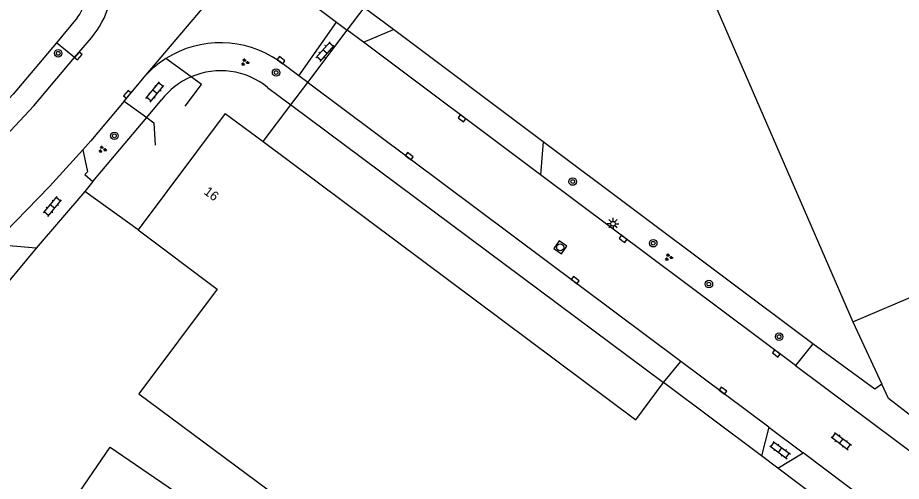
# Model space of a CAD drawing. Extents: x 136000 to 141014, y 402000 to 403500.
# Drawn here: x 139175.2 to 139269.8, y 402129.1 to 402178.7 of the extents above; entities that cross this region are included whole.
import ezdxf

# ---------------------------------------------------------------- set-up
doc = ezdxf.new("R2010")
doc.units = 0
for name, color, linetype in [('gg-afsc-erfafscheiding', 7, 'Continuous'), ('gg-afsc-hekwerk', 7, 'Continuous'), ('gg-anno-huisnummerreeks BGT', 7, 'Continuous'), ('gg-bbg-gedigitaliseerde bebouwing', 7, 'Continuous'), ('gg-bbg-hoofdgebouw', 7, 'Continuous'), ('gg-knt-verharding', 7, 'Continuous'), ('gg-knt-verharding nz', 7, 'Continuous'), ('gt-grn-groengrens', 7, 'Continuous'), ('gt-grn-vlakafsluiter', 7, 'Continuous'), ('gt-grn-weggrens', 7, 'Continuous'), ('gt-symb-boom', 7, 'Continuous'), ('gt-symb-groenvak', 7, 'Continuous'), ('gt-symb-klinker verharding', 7, 'Continuous'), ('gt-symb-kolk', 7, 'Continuous'), ('gt-symb-lichtmast', 7, 'Continuous'), ('gt-symb-rioolschacht', 7, 'Continuous')]:
    doc.layers.add(name, color=color, linetype=linetype)

# ---------------------------------------------------------------- blocks, each defined once
blk = doc.blocks.new('gt0-KOLK')
at = {"layer": 'gt-symb-kolk'}
blk.add_lwpolyline([(0, 0), (0.375, 0), (0.375, 0.4), (-0.375, 0.4), (-0.375, 0), (0, 0)], dxfattribs=at)
blk = doc.blocks.new('gt0-KL1')
at = {"layer": 'gt-symb-klinker verharding'}
for p, q in [((-1.15, 0.3), (1.15, 0.3)), ((-1, -0.3), (-1, 0.3)), ((-0.5, 0.3), (-0.5, 0.45)), ((0, -0.3), (0, 0.3)), ((0.5, 0.3), (0.5, 0.45)), ((1, -0.3), (1, 0.3)), ((-1.15, -0.3), (1.15, -0.3)), ((-0.5, -0.45), (-0.5, -0.3)), ((0.5, -0.45), (0.5, -0.3))]:
    blk.add_line(p, q, dxfattribs=at)
blk = doc.blocks.new('gt0-GRVAK')
at = {"layer": 'gt-symb-groenvak'}
for p, q in [((-0.11, 0.189), (-0.228, 0.24)), ((-0.182, 0.153), (0.088, 0.153)), ((-0.091, 0.211), (-0.156, 0.322)), ((-0.047, 0.214), (-0.047, 0.393)), ((-0.004, 0.211), (0.061, 0.322)), ((0.015, 0.189), (0.133, 0.24)), ((0.262, -0.052), (0.197, 0.059)), ((0.305, -0.049), (0.305, 0.13)), ((0.349, -0.052), (0.414, 0.059)), ((-0.245, -0.228), (-0.363, -0.177)), ((-0.318, -0.264), (-0.047, -0.264)), ((-0.226, -0.206), (-0.291, -0.095)), ((-0.183, -0.203), (-0.183, -0.024)), ((-0.139, -0.206), (-0.074, -0.095)), ((-0.12, -0.228), (-0.002, -0.177)), ((0.243, -0.074), (0.125, -0.023)), ((0.17, -0.11), (0.441, -0.11)), ((0.368, -0.074), (0.486, -0.023))]:
    blk.add_line(p, q, dxfattribs=at)
blk = doc.blocks.new('gt0-BOOM')
at = {"layer": 'gt-symb-boom'}
for radius in [0.4, 0.2]:
    blk.add_circle((0, 0), radius, dxfattribs=at)
blk = doc.blocks.new('gt0-RS')
at = {"layer": 'gt-symb-rioolschacht'}
blk.add_lwpolyline([(-0.5, -0.5), (0.5, -0.5), (0.5, 0.5), (-0.5, 0.5)], close=True, dxfattribs=at)
blk.add_circle((0, 0), 0.375, dxfattribs=at)
blk = doc.blocks.new('gt0-LMAST')
at = {"layer": 'gt-symb-lichtmast'}
for p, q in [((-0.182, 0.173), (-0.447, 0.438)), ((-0.005, 0.246), (-0.005, 0.621)), ((0.172, 0.173), (0.437, 0.438)), ((-0.255, -0.004), (-0.63, -0.004)), ((-0.182, -0.181), (-0.447, -0.446)), ((-0.005, -0.254), (-0.005, -0.629)), ((0.437, -0.446), (0.172, -0.181)), ((0.245, -0.004), (0.62, -0.004))]:
    blk.add_line(p, q, dxfattribs=at)
blk.add_circle((-0.005, -0.004), 0.25, dxfattribs=at)

msp = doc.modelspace()

# ---------------------------------------------------------------- linework, layer by layer
at = {"layer": 'gg-afsc-erfafscheiding'}
for p, q in [((139231.428, 402165.41), (139215.393, 402177.411)), ((139204.412, 402169.369), (139204.504, 402169.3)), ((139204.504, 402169.3), (139244.299, 402139.638)), ((139260.314, 402143.789), (139231.428, 402165.41))]:
    msp.add_line(p, q, dxfattribs=at)
at = {"layer": 'gg-afsc-hekwerk'}
for p, q in [((139210.461, 402177.359), (139212.27, 402179.749)), ((139206.219, 402171.756), (139210.461, 402177.359)), ((139204.412, 402169.369), (139206.219, 402171.756)), ((139201.435, 402165.437), (139204.412, 402169.369)), ((139182.361, 402160.105), (139177.138, 402154.011)), ((139188.081, 402155.99), (139182.361, 402160.105)), ((139177.138, 402154.011), (139165.051, 402139.496)), ((139264.585, 402146.125), (139267.687, 402139.459)), ((139264.585, 402146.125), (139267.687, 402139.459))]:
    msp.add_line(p, q, dxfattribs=at)
msp.add_lwpolyline([(139282.75, 402127.159), (139272.668, 402134.659), (139268.412, 402137.917), (139267.687, 402139.459)], dxfattribs=at)
msp.add_lwpolyline([(139282.75, 402127.159), (139272.668, 402134.659), (139268.412, 402137.917), (139267.687, 402139.459)], dxfattribs=at)
at = {"layer": 'gg-bbg-gedigitaliseerde bebouwing'}
msp.add_lwpolyline([(139188.131, 402138.43), (139277.707, 402071.943), (139295.663, 402096.059)], dxfattribs=at)
at = {"layer": 'gg-bbg-hoofdgebouw'}
for p, q in [((139197.397, 402168.453), (139188.081, 402155.99)), ((139197.397, 402168.453), (139201.435, 402165.437)), ((139264.585, 402146.125), (139274.641, 402150.443)), ((139254.796, 402131.79), (139244.299, 402139.638)), ((139256.566, 402130.467), (139254.796, 402131.79)), ((139267.068, 402122.615), (139256.566, 402130.467))]:
    msp.add_line(p, q, dxfattribs=at)
for points in [[(139228.126, 402179.998), (139246.451, 402187.899), (139264.585, 402146.125)], [(139201.435, 402165.437), (139241.339, 402135.633), (139244.299, 402139.638)], [(139188.081, 402155.99), (139196.541, 402149.65), (139188.131, 402138.43)], [(139164.448, 402122.995), (139163.248, 402123.812), (139167.035, 402129.34), (139177.704, 402121.995), (139185.053, 402132.727), (139205.616, 402118.648), (139194.538, 402102.438)]]:
    msp.add_lwpolyline(points, dxfattribs=at)
at = {"layer": 'gg-knt-verharding'}
for p, q in [((139203.251, 402182.752), (139209.302, 402178.226)), ((139205.253, 402172.479), (139209.302, 402178.226)), ((139209.302, 402178.226), (139210.461, 402177.359)), ((139212.204, 402176.056), (139210.461, 402177.359)), ((139181.266, 402174.437), (139183.051, 402176.54)), ((139231.162, 402161.876), (139212.204, 402176.056)), ((139193.724, 402172.355), (139191.026, 402174.311)), ((139205.253, 402172.479), (139203.111, 402174.08)), ((139186.557, 402169.76), (139188.909, 402172.559)), ((139206.219, 402171.756), (139205.253, 402172.479)), ((139206.293, 402171.701), (139206.219, 402171.756)), ((139246.161, 402141.899), (139206.293, 402171.701)), ((139186.557, 402169.76), (139188.978, 402167.997)), ((139258.457, 402141.46), (139231.162, 402161.876)), ((139183.205, 402161.149), (139182.361, 402160.105)), ((139177.138, 402154.011), (139172.515, 402154.411)), ((139260.314, 402143.789), (139258.457, 402141.46)), ((139244.299, 402139.638), (139246.161, 402141.899)), ((139255.597, 402134.845), (139246.161, 402141.899)), ((139255.597, 402134.845), (139254.796, 402131.79)), ((139256.566, 402130.467), (139259.255, 402132.111)), ((139268.838, 402124.947), (139259.255, 402132.111))]:
    msp.add_line(p, q, dxfattribs=at)
for points in [[(139149.187, 402142.807), (139155.321, 402148.07), (139163.681, 402155.68), (139169.371, 402161.24), (139176.881, 402169.27), (139181.266, 402174.437)], [(139193.091, 402169.209), (139194.842, 402171.545), (139193.724, 402172.355)], [(139186.557, 402169.76), (139183.011, 402165.52), (139182.139, 402164.561)], [(139188.978, 402167.997), (139189.749, 402167.435), (139189.887, 402165.054)], [(139182.139, 402164.561), (139178.561, 402160.63), (139172.515, 402154.411)], [(139182.139, 402164.561), (139182.642, 402162.181), (139182.364, 402161.894), (139183.205, 402161.149)], [(139267.687, 402139.459), (139266.936, 402138.943), (139260.314, 402143.789)]]:
    msp.add_lwpolyline(points, dxfattribs=at)
for centre, radius, start, end in [((139175.976, 402182.606), 9.32, 319.39131, 57.86527), ((139196.894, 402165.06), 10.955, 55.42325, 122.38665), ((139196.919, 402165.035), 10.989, 122.42829, 136.79308)]:
    msp.add_arc(centre, radius, start, end, dxfattribs=at)
at = {"layer": 'gg-knt-verharding nz'}
for p, q in [((139258.457, 402141.46), (139283.316, 402122.866)), ((139255.597, 402134.845), (139259.255, 402132.111))]:
    msp.add_line(p, q, dxfattribs=at)
at = {"layer": 'gt-grn-groengrens'}
for p, q in [((139215.393, 402177.411), (139212.27, 402179.749)), ((139181.551, 402178.669), (139179.315, 402176.004)), ((139181.266, 402174.437), (139179.315, 402176.004)), ((139201.921, 402171.225), (139204.412, 402169.369)), ((139183.205, 402161.149), (139188.978, 402167.997))]:
    msp.add_line(p, q, dxfattribs=at)
msp.add_lwpolyline([(139179.315, 402176.004), (139174.674, 402170.511), (139168.247, 402163.673), (139161.195, 402156.86), (139152.84, 402149.262), (139147.559, 402144.719), (139145.195, 402142.817)], dxfattribs=at)
for centre, radius, start, end in [((139175.724, 402182.656), 7.06, 325.6192, 26.85441), ((139196.895, 402165.06), 7.954, 50.81084, 113.49105)]:
    msp.add_arc(centre, radius, start, end, dxfattribs=at)
at = {"layer": 'gt-grn-vlakafsluiter'}
msp.add_line((139188.978, 402167.997), (139190.576, 402169.893), dxfattribs=at)
msp.add_arc((139196.89, 402165.063), 7.95, 113.47102, 142.58575, dxfattribs=at)
at = {"layer": 'gt-grn-weggrens'}
for p, q in [((139188.909, 402172.559), (139200.041, 402185.686)), ((139212.204, 402176.056), (139215.393, 402177.411)), ((139231.428, 402165.41), (139231.162, 402161.876))]:
    msp.add_line(p, q, dxfattribs=at)

# ---------------------------------------------------------------- block references
at = {"layer": 'gt-symb-boom'}
for p in [(139179.504, 402174.883), (139202.832, 402172.82), (139185.518, 402166.046), (139234.597, 402161.149), (139243.216, 402154.55), (139249.177, 402150.18), (139256.696, 402144.546)]:
    msp.add_blockref('gt0-BOOM', p, dxfattribs=at)
at = {"layer": 'gt-symb-groenvak'}
for p in [(139199.486, 402173.922), (139184.226, 402164.598), (139244.849, 402153.047)]:
    msp.add_blockref('gt0-GRVAK', p, dxfattribs=at)
at = {"layer": 'gt-symb-klinker verharding'}
for p, rotation in [((139208.08, 402175.059), 48.85180488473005), ((139189.863, 402170.735), 50.355825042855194), ((139178.885, 402158.486), 50.35582503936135), ((139263.357, 402133.366), -36.78969964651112), ((139256.801, 402132.408), -36.78969964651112)]:
    msp.add_blockref('gt0-KL1', p, dxfattribs=dict(at, rotation=rotation))
at = {"layer": 'gt-symb-kolk'}
for p, rotation in [((139181.812, 402174.465), 49.66603398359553), ((139203.245, 402173.979), -36.78969964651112), ((139187.058, 402170.36), 50.275137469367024), ((139222.616, 402167.757), -36.78969964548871), ((139216.983, 402163.706), -36.78969964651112), ((139239.862, 402154.86), -36.78969964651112), ((139234.734, 402150.44), -36.78969964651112), ((139256.271, 402142.594), -36.78969964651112), ((139250.562, 402138.611), -36.78969964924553)]:
    msp.add_blockref('gt0-KOLK', p, dxfattribs=dict(at, rotation=rotation))
at = {"layer": 'gt-symb-lichtmast'}
msp.add_blockref('gt0-LMAST', (139238.914, 402156.639), dxfattribs=at)
at = {"layer": 'gt-symb-rioolschacht', "rotation": -34.89812356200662}
msp.add_blockref('gt0-RS', (139233.254, 402154.109), dxfattribs=at)

# ---------------------------------------------------------------- texts
at = {"layer": 'gg-anno-huisnummerreeks BGT'}
msp.add_text('16', height=1, rotation=323.2, dxfattribs=at).set_placement((139195.022, 402159.892))

doc.saveas('drawing.dxf')
